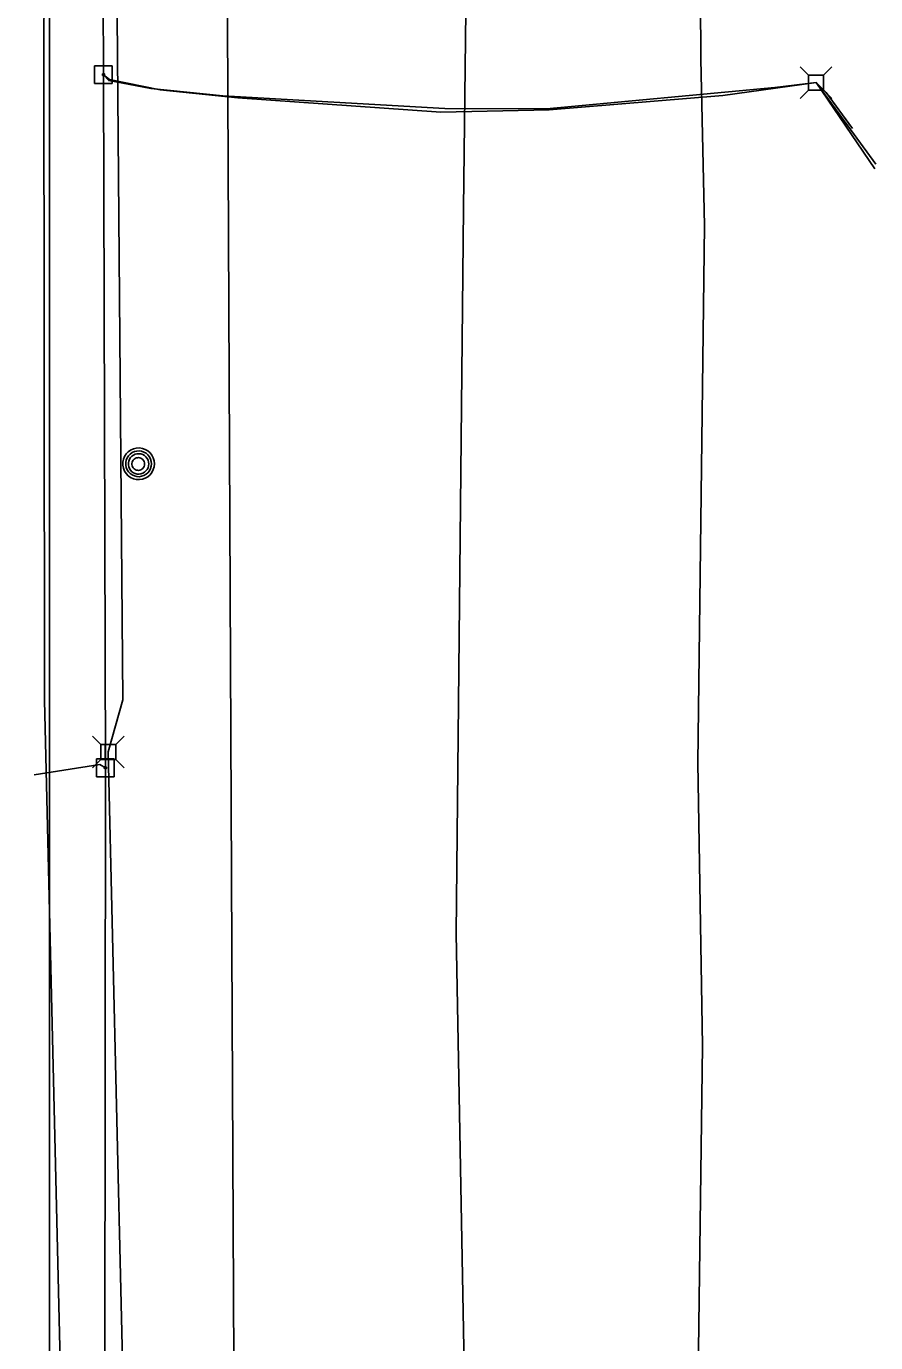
# Model space of a CAD drawing. Extents: x 596028 to 606371, y 330010 to 403088.
# Drawn here: x 602050.2 to 602226.8, y 374464 to 374737.6 of the extents above; entities that cross this region are included whole.
import ezdxf

# ---------------------------------------------------------------- set-up
doc = ezdxf.new("R2010")
doc.units = 0
for name, color, linetype in [('E_UTL_AG_Bold', 7, 'Continuous'), ('E_UTL_E_UG', 7, 'Continuous'), ('E_UTL_EPowerPole', 7, 'Continuous'), ('E_UTL_G_UG', 7, 'Continuous'), ('E_UTL_MH', 7, 'Continuous'), ('E_UTL_Overhead', 7, 'Continuous'), ('E_UTL_T_UG', 7, 'Continuous'), ('E_UTL_W_UG', 7, 'Continuous')]:
    doc.layers.add(name, color=color, linetype=linetype)

msp = doc.modelspace()

# ---------------------------------------------------------------- linework, layer by layer
at = {"layer": 'E_UTL_AG_Bold'}
for points in [[(602212.84, 374727.43), (602211.09, 374729.18)], [(602215.93, 374727.43), (602217.69, 374729.18)], [(602215.93, 374727.43), (602212.84, 374727.43)], [(602212.84, 374727.43), (602212.84, 374724.33)], [(602215.93, 374724.33), (602215.93, 374727.43)], [(602212.84, 374724.33), (602211.09, 374722.58)], [(602212.84, 374724.33), (602215.93, 374724.33)], [(602215.93, 374724.33), (602217.69, 374722.58)], [(602065.67, 374588.28), (602063.92, 374590.04)], [(602068.77, 374588.28), (602070.52, 374590.04)], [(602068.77, 374588.28), (602065.67, 374588.28)], [(602065.67, 374588.28), (602065.67, 374585.19)], [(602068.77, 374585.19), (602068.77, 374588.28)], [(602065.67, 374585.19), (602063.92, 374583.44)], [(602065.67, 374585.19), (602068.77, 374585.19)], [(602068.77, 374585.19), (602070.52, 374583.44)]]:
    msp.add_lwpolyline(points, dxfattribs=at)
at = {"layer": 'E_UTL_E_UG'}
for points in [[(602191.01, 374175.79), (602191.11, 374176.72), (602188.82, 374193.49), (602188.65, 374229.59), (602189.6, 374285.55), (602189.76, 374446.58), (602190.8, 374525.64), (602189.83, 374584.47), (602191.23, 374696.18), (602190.41, 374730.71), (602189.8, 374841.34), (602188.8, 374937.75), (602189.8, 374979.95), (602189.67, 375069.12), (602188.62, 375154.8), (602189.71, 375202.32), (602189.71, 375202.98)], [(602066.23, 374727.52), (602067.3, 374726.28), (602076.07, 374724.65), (602091.05, 374723.09), (602137.21, 374720.52), (602158.34, 374720.41), (602205.84, 374724.86), (602214.39, 374725.88), (602216.5, 374723.83), (602221.96, 374716.35)], [(602066.62, 374583.45), (602065.47, 374584.15), (602051.84, 374581.97)]]:
    msp.add_lwpolyline(points, dxfattribs=at)
at = {"layer": 'E_UTL_EPowerPole'}
for points in [[(602066.2, 374729.37), (602066.2, 374732.28)], [(602068.04, 374729.37), (602064.35, 374729.37)], [(602064.35, 374729.37), (602064.35, 374725.68)], [(602068.04, 374725.68), (602068.04, 374729.37)], [(602064.35, 374725.68), (602068.04, 374725.68)], [(602066.47, 374727.52), (602066.46, 374727.57), (602066.45, 374727.61), (602066.43, 374727.65), (602066.4, 374727.69), (602066.37, 374727.72), (602066.33, 374727.74), (602066.29, 374727.76), (602066.24, 374727.76), (602066.2, 374727.76), (602066.15, 374727.75), (602066.11, 374727.73), (602066.07, 374727.7), (602066.04, 374727.67), (602066.02, 374727.63), (602066, 374727.59), (602065.99, 374727.55), (602065.99, 374727.5), (602066, 374727.46), (602066.02, 374727.42), (602066.04, 374727.38), (602066.07, 374727.34), (602066.11, 374727.32), (602066.15, 374727.3), (602066.2, 374727.29), (602066.24, 374727.29), (602066.29, 374727.29), (602066.33, 374727.31), (602066.37, 374727.33), (602066.4, 374727.36), (602066.43, 374727.4), (602066.45, 374727.44), (602066.46, 374727.48), (602066.47, 374727.52)], [(602066.59, 374585.29), (602066.59, 374588.2)], [(602068.43, 374585.29), (602064.74, 374585.29)], [(602064.74, 374585.29), (602064.74, 374581.6)], [(602066.86, 374583.45), (602066.85, 374583.49), (602066.84, 374583.54), (602066.82, 374583.58), (602066.79, 374583.61), (602066.76, 374583.64), (602066.72, 374583.66), (602066.68, 374583.68), (602066.63, 374583.68), (602066.58, 374583.68), (602066.54, 374583.67), (602066.5, 374583.65), (602066.46, 374583.63), (602066.43, 374583.59), (602066.41, 374583.56), (602066.39, 374583.51), (602066.38, 374583.47), (602066.38, 374583.42), (602066.39, 374583.38), (602066.41, 374583.34), (602066.43, 374583.3), (602066.46, 374583.27), (602066.5, 374583.24), (602066.54, 374583.22), (602066.58, 374583.21), (602066.63, 374583.21), (602066.68, 374583.21), (602066.72, 374583.23), (602066.76, 374583.25), (602066.79, 374583.28), (602066.82, 374583.32), (602066.84, 374583.36), (602066.85, 374583.4), (602066.86, 374583.45)], [(602068.43, 374581.6), (602068.43, 374585.29)], [(602064.74, 374581.6), (602068.43, 374581.6)]]:
    msp.add_lwpolyline(points, dxfattribs=at)
at = {"layer": 'E_UTL_G_UG'}
msp.add_lwpolyline([(602093.59, 374402.48), (602092.94, 374546.11), (602091.98, 374738.36), (602091.44, 374861.28), (602092.27, 374940.65), (602092.28, 374982.1), (602092.08, 374991.64), (602092.12, 375028.89), (602092.19, 375144.51), (602091.97, 375245.08), (602092.37, 375280.11), (602090.91, 375359.83), (602090.85, 375438.4), (602089.65, 375481.2), (602089.91, 375532.58), (602089.88, 375613.79), (602090.33, 375630.39), (602090.98, 375707.52)], dxfattribs=at)
at = {"layer": 'E_UTL_MH'}
for points in [[(602076.82, 374646.64), (602076.76, 374647.27), (602076.58, 374647.87), (602076.29, 374648.43), (602075.91, 374648.92), (602075.43, 374649.33), (602074.89, 374649.64), (602074.3, 374649.85), (602073.68, 374649.94), (602073.05, 374649.91), (602072.44, 374649.76), (602071.87, 374649.5), (602071.36, 374649.14), (602070.92, 374648.68), (602070.59, 374648.15), (602070.35, 374647.57), (602070.23, 374646.96), (602070.23, 374646.33), (602070.35, 374645.71), (602070.59, 374645.13), (602070.92, 374644.6), (602071.36, 374644.15), (602071.87, 374643.78), (602072.44, 374643.52), (602073.05, 374643.38), (602073.68, 374643.35), (602074.3, 374643.43), (602074.89, 374643.64), (602075.43, 374643.95), (602075.91, 374644.36), (602076.29, 374644.86), (602076.58, 374645.42), (602076.76, 374646.02), (602076.82, 374646.64)], [(602076.2, 374646.64), (602076.15, 374647.14), (602076.01, 374647.63), (602075.78, 374648.08), (602075.46, 374648.48), (602075.08, 374648.82), (602074.64, 374649.07), (602074.16, 374649.24), (602073.65, 374649.31), (602073.15, 374649.29), (602072.65, 374649.17), (602072.19, 374648.96), (602071.77, 374648.66), (602071.42, 374648.29), (602071.15, 374647.86), (602070.96, 374647.39), (602070.86, 374646.89), (602070.86, 374646.38), (602070.96, 374645.88), (602071.15, 374645.41), (602071.42, 374644.98), (602071.77, 374644.61), (602072.19, 374644.32), (602072.65, 374644.11), (602073.15, 374643.99), (602073.65, 374643.96), (602074.16, 374644.04), (602074.64, 374644.2), (602075.08, 374644.46), (602075.46, 374644.79), (602075.78, 374645.19), (602076.01, 374645.64), (602076.15, 374646.13), (602076.2, 374646.64)], [(602075.64, 374646.61), (602075.6, 374647.01), (602075.49, 374647.4), (602075.3, 374647.76), (602075.05, 374648.08), (602074.75, 374648.34), (602074.4, 374648.55), (602074.01, 374648.68), (602073.61, 374648.74), (602073.21, 374648.72), (602072.81, 374648.62), (602072.45, 374648.45), (602072.12, 374648.22), (602071.84, 374647.92), (602071.62, 374647.58), (602071.47, 374647.21), (602071.39, 374646.81), (602071.39, 374646.41), (602071.47, 374646.01), (602071.62, 374645.63), (602071.84, 374645.29), (602072.12, 374645), (602072.45, 374644.77), (602072.81, 374644.6), (602073.21, 374644.5), (602073.61, 374644.48), (602074.01, 374644.54), (602074.4, 374644.67), (602074.75, 374644.87), (602075.05, 374645.14), (602075.3, 374645.46), (602075.49, 374645.82), (602075.6, 374646.21), (602075.64, 374646.61)], [(602074.78, 374646.59), (602074.76, 374646.85), (602074.69, 374647.09), (602074.57, 374647.31), (602074.42, 374647.51), (602074.23, 374647.68), (602074.01, 374647.81), (602073.77, 374647.89), (602073.52, 374647.92), (602073.26, 374647.91), (602073.02, 374647.85), (602072.79, 374647.75), (602072.58, 374647.6), (602072.41, 374647.42), (602072.27, 374647.2), (602072.17, 374646.97), (602072.13, 374646.72), (602072.13, 374646.47), (602072.17, 374646.22), (602072.27, 374645.98), (602072.41, 374645.77), (602072.58, 374645.59), (602072.79, 374645.44), (602073.02, 374645.33), (602073.26, 374645.28), (602073.52, 374645.26), (602073.77, 374645.3), (602074.01, 374645.38), (602074.23, 374645.51), (602074.42, 374645.67), (602074.57, 374645.87), (602074.69, 374646.1), (602074.76, 374646.34), (602074.78, 374646.59)]]:
    msp.add_lwpolyline(points, dxfattribs=at)
at = {"layer": 'E_UTL_Overhead'}
msp.add_lwpolyline([(602066.34, 374292.77), (602066.62, 374583.45), (602066.23, 374727.52), (602065.76, 374864.44), (602065.08, 375005.94), (602064.91, 375146.3), (602064.66, 375287.35), (602064.5, 375474.72), (602064.37, 375619.94), (602064.77, 375679.41), (602064.41, 375809.38), (602063.83, 375999.2), (602063.47, 376187.97), (602063.07, 376372.59), (602063.14, 376562.11), (602062.17, 376753.86), (602064.11, 376825.6), (602061.51, 376984.74), (602059.26, 377161.57), (602058.1, 377338.74)], dxfattribs=at)
at = {"layer": 'E_UTL_T_UG'}
for points in [[(602055.02, 373190.4), (602054.9, 376316.68), (602051.39, 376320.34), (602051.52, 376386.68)], [(602057.85, 374433.74), (602053.94, 374597.47), (602053.83, 374737.56), (602056.65, 374876.16), (602056.56, 375006.47), (602055.52, 375153.81), (602058.07, 375266.58), (602059.7, 375292.14), (602058.26, 375292.19), (602056.46, 375294.38), (602056.46, 375435.81), (602055.24, 375464.42), (602053.46, 375618.71), (602053.85, 375750.72), (602052.72, 375881), (602051.42, 376011.78), (602050.17, 376031.68), (602051.41, 376156.74), (602054.26, 376374.41)], [(602070.78, 374433.81), (602067.22, 374586.74), (602070.25, 374597.55), (602069.04, 374739.81), (602070.66, 374861.41), (602066.6, 374866.21), (602069.17, 374876.1), (602069.09, 375015.57), (602070.96, 375145.47), (602068.51, 375148.1), (602064.52, 375148.61), (602067.66, 375153.18), (602068.79, 375286.04), (602066.15, 375291.57), (602069.1, 375326.67), (602071.97, 375328.85), (602089.02, 375330.26), (602134.43, 375325.05), (602144.24, 375326.52)], [(602066.23, 374727.52), (602067.47, 374726.52), (602078.02, 374724.35), (602094.13, 374722.69), (602136.36, 374719.74), (602158.92, 374720.22), (602195.02, 374723.17), (602214.39, 374725.86), (602226.79, 374708.95)], [(602226.63, 374707.98), (602214.39, 374725.88)]]:
    msp.add_lwpolyline(points, dxfattribs=at)
at = {"layer": 'E_UTL_W_UG'}
msp.add_lwpolyline([(602142.23, 374402.89), (602139.57, 374549.01), (602141.08, 374699.68), (602142.22, 374793.43), (602143.05, 374794.25), (602143.48, 374798.85), (602140.37, 374876.74), (602141.92, 374914.2), (602141.99, 374993.97), (602142.58, 375024.18), (602142.09, 375163.37), (602139.21, 375291.37), (602139.46, 375293.24), (602138.95, 375324.02), (602140.9, 375454.47), (602135.71, 375597.53), (602135.31, 375708.24)], dxfattribs=at)

doc.saveas('drawing.dxf')
